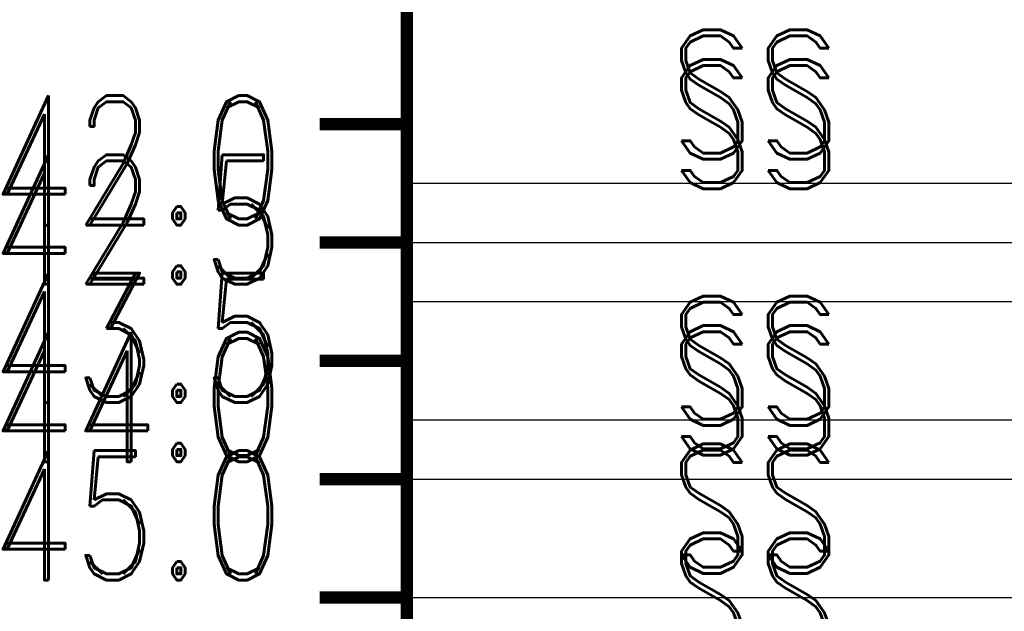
# Model space of a CAD drawing. Extents: x -2 to 113, y -136 to 16.
# Tile 358 of 541: x 57 to 65, y -71 to -66. Entities that reach past the tile are written whole.
import ezdxf
from ezdxf.enums import TextEntityAlignment as Align

# ---------------------------------------------------------------- set-up
doc = ezdxf.new("R2010")
doc.units = 0
doc.header["$MEASUREMENT"] = 0
doc.linetypes.add('SOLID', pattern=[0])
doc.layers.get('0').update_dxf_attribs({"linetype": 'SOLID'})
for name, color, linetype in [('1', 7, 'SOLID'), ('10', 7, 'SOLID'), ('11', 7, 'SOLID'), ('12', 7, 'SOLID'), ('13', 7, 'SOLID'), ('14', 7, 'SOLID'), ('15', 7, 'SOLID'), ('16', 7, 'SOLID'), ('17', 7, 'SOLID'), ('18', 7, 'SOLID'), ('19', 7, 'SOLID'), ('2', 7, 'SOLID'), ('20', 7, 'SOLID'), ('21', 7, 'SOLID'), ('22', 7, 'SOLID'), ('23', 7, 'SOLID'), ('24', 7, 'SOLID'), ('25', 7, 'SOLID'), ('26', 7, 'SOLID'), ('27', 7, 'SOLID'), ('28', 7, 'SOLID'), ('29', 7, 'SOLID'), ('3', 7, 'SOLID'), ('30', 7, 'SOLID'), ('31', 7, 'SOLID'), ('32', 7, 'SOLID'), ('33', 7, 'SOLID'), ('34', 7, 'SOLID'), ('35', 7, 'SOLID'), ('36', 7, 'SOLID'), ('37', 7, 'SOLID'), ('38', 7, 'SOLID'), ('39', 7, 'SOLID'), ('4', 7, 'SOLID'), ('40', 7, 'SOLID'), ('41', 7, 'SOLID'), ('42', 7, 'SOLID'), ('43', 7, 'SOLID'), ('44', 7, 'SOLID'), ('45', 7, 'SOLID'), ('46', 7, 'SOLID'), ('47', 7, 'SOLID'), ('48', 7, 'SOLID'), ('49', 7, 'SOLID'), ('5', 7, 'SOLID'), ('50', 7, 'SOLID'), ('51', 7, 'SOLID'), ('52', 7, 'SOLID'), ('53', 7, 'SOLID'), ('54', 7, 'SOLID'), ('55', 7, 'SOLID'), ('56', 7, 'SOLID'), ('57', 7, 'SOLID'), ('58', 7, 'SOLID'), ('59', 7, 'SOLID'), ('6', 7, 'SOLID'), ('60', 7, 'SOLID'), ('61', 7, 'SOLID'), ('62', 7, 'SOLID'), ('63', 7, 'SOLID'), ('64', 7, 'SOLID'), ('65', 7, 'SOLID'), ('66', 7, 'SOLID'), ('67', 7, 'SOLID'), ('68', 7, 'SOLID'), ('7', 7, 'SOLID'), ('8', 7, 'SOLID'), ('9', 7, 'SOLID')]:
    doc.layers.add(name, color=color, linetype=linetype)
doc.styles.add('ROMAND', font='romand', dxfattribs={"height": 1})

msp = doc.modelspace()

# ---------------------------------------------------------------- linework, layer by layer
at = {"color": 7, "linetype": 'SOLID', "const_width": 0.1029}
for points in [[(60.0766, -13.1385), (60.0766, -125.6385)], [(60.0766, -66.6385), (59.3413, -66.6385)], [(60.0766, -67.6385), (59.3413, -67.6385)], [(60.0766, -68.6385), (59.3413, -68.6385)], [(60.0766, -69.6385), (59.3413, -69.6385)], [(60.0766, -70.6385), (59.3413, -70.6385)]]:
    msp.add_lwpolyline(points, dxfattribs=at)
at = {"color": 7, "linetype": 'SOLID'}
for points in [[(60.0766, -67.1385), (82.1354, -67.1385)], [(60.0766, -70.6385), (82.1354, -70.6385)]]:
    msp.add_lwpolyline(points, dxfattribs=at)
at = {"layer": '1', "color": 7, "linetype": 'SOLID', "const_width": 0.1029}
for points in [[(60.0766, -13.1385), (60.0766, -125.6385)], [(60.0766, -66.6385), (59.3413, -66.6385)], [(60.0766, -67.6385), (59.3413, -67.6385)], [(60.0766, -68.6385), (59.3413, -68.6385)], [(60.0766, -69.6385), (59.3413, -69.6385)], [(60.0766, -70.6385), (59.3413, -70.6385)]]:
    msp.add_lwpolyline(points, dxfattribs=at)
at = {"layer": '1', "color": 7, "linetype": 'SOLID'}
for points in [[(60.0766, -67.1385), (82.1354, -67.1385)], [(60.0766, -70.6385), (82.1354, -70.6385)]]:
    msp.add_lwpolyline(points, dxfattribs=at)
at = {"layer": '10', "color": 7, "linetype": 'SOLID', "const_width": 0.1029}
for points in [[(60.0766, -13.1385), (60.0766, -125.6385)], [(60.0766, -66.6385), (59.3413, -66.6385)], [(60.0766, -67.6385), (59.3413, -67.6385)], [(60.0766, -68.6385), (59.3413, -68.6385)], [(60.0766, -69.6385), (59.3413, -69.6385)], [(60.0766, -70.6385), (59.3413, -70.6385)]]:
    msp.add_lwpolyline(points, dxfattribs=at)
at = {"layer": '10', "color": 7, "linetype": 'SOLID'}
for points in [[(60.0766, -67.1385), (82.1354, -67.1385)], [(60.0766, -70.6385), (82.1354, -70.6385)]]:
    msp.add_lwpolyline(points, dxfattribs=at)
at = {"layer": '11', "color": 7, "linetype": 'SOLID', "const_width": 0.1029}
for points in [[(60.0766, -13.1385), (60.0766, -125.6385)], [(60.0766, -66.6385), (59.3413, -66.6385)], [(60.0766, -67.6385), (59.3413, -67.6385)], [(60.0766, -68.6385), (59.3413, -68.6385)], [(60.0766, -69.6385), (59.3413, -69.6385)], [(60.0766, -70.6385), (59.3413, -70.6385)]]:
    msp.add_lwpolyline(points, dxfattribs=at)
at = {"layer": '12', "color": 7, "linetype": 'SOLID', "const_width": 0.1029}
for points in [[(60.0766, -13.1385), (60.0766, -125.6385)], [(60.0766, -66.6385), (59.3413, -66.6385)], [(60.0766, -67.6385), (59.3413, -67.6385)], [(60.0766, -68.6385), (59.3413, -68.6385)], [(60.0766, -69.6385), (59.3413, -69.6385)], [(60.0766, -70.6385), (59.3413, -70.6385)]]:
    msp.add_lwpolyline(points, dxfattribs=at)
at = {"layer": '12', "color": 7, "linetype": 'SOLID'}
for points in [[(60.0766, -69.1385), (82.1354, -69.1385)], [(60.0766, -70.6385), (82.1354, -70.6385)]]:
    msp.add_lwpolyline(points, dxfattribs=at)
at = {"layer": '13', "color": 7, "linetype": 'SOLID', "const_width": 0.1029}
for points in [[(60.0766, -13.1385), (60.0766, -125.6385)], [(60.0766, -66.6385), (59.3413, -66.6385)], [(60.0766, -67.6385), (59.3413, -67.6385)], [(60.0766, -68.6385), (59.3413, -68.6385)], [(60.0766, -69.6385), (59.3413, -69.6385)], [(60.0766, -70.6385), (59.3413, -70.6385)]]:
    msp.add_lwpolyline(points, dxfattribs=at)
at = {"layer": '14', "color": 7, "linetype": 'SOLID', "const_width": 0.1029}
for points in [[(60.0766, -13.1385), (60.0766, -125.6385)], [(60.0766, -66.6385), (59.3413, -66.6385)], [(60.0766, -67.6385), (59.3413, -67.6385)], [(60.0766, -68.6385), (59.3413, -68.6385)], [(60.0766, -69.6385), (59.3413, -69.6385)], [(60.0766, -70.6385), (59.3413, -70.6385)]]:
    msp.add_lwpolyline(points, dxfattribs=at)
at = {"layer": '14', "color": 7, "linetype": 'SOLID'}
for points in [[(60.0766, -69.1385), (82.1354, -69.1385)], [(60.0766, -70.6385), (82.1354, -70.6385)]]:
    msp.add_lwpolyline(points, dxfattribs=at)
at = {"layer": '15', "color": 7, "linetype": 'SOLID', "const_width": 0.1029}
for points in [[(60.0766, -13.1385), (60.0766, -125.6385)], [(60.0766, -66.6385), (59.3413, -66.6385)], [(60.0766, -67.6385), (59.3413, -67.6385)], [(60.0766, -68.6385), (59.3413, -68.6385)], [(60.0766, -69.6385), (59.3413, -69.6385)], [(60.0766, -70.6385), (59.3413, -70.6385)]]:
    msp.add_lwpolyline(points, dxfattribs=at)
at = {"layer": '16', "color": 7, "linetype": 'SOLID', "const_width": 0.1029}
for points in [[(60.0766, -13.1385), (60.0766, -125.6385)], [(60.0766, -66.6385), (59.3413, -66.6385)], [(60.0766, -67.6385), (59.3413, -67.6385)], [(60.0766, -68.6385), (59.3413, -68.6385)], [(60.0766, -69.6385), (59.3413, -69.6385)], [(60.0766, -70.6385), (59.3413, -70.6385)]]:
    msp.add_lwpolyline(points, dxfattribs=at)
at = {"layer": '16', "color": 7, "linetype": 'SOLID'}
for points in [[(60.0766, -67.6385), (82.1354, -67.6385)], [(60.0766, -67.6385), (82.1354, -67.6385)], [(60.0766, -69.6385), (82.1354, -69.6385)], [(60.0766, -69.6385), (82.1354, -69.6385)]]:
    msp.add_lwpolyline(points, dxfattribs=at)
at = {"layer": '17', "color": 7, "linetype": 'SOLID', "const_width": 0.1029}
for points in [[(60.0766, -13.1385), (60.0766, -125.6385)], [(60.0766, -66.6385), (59.3413, -66.6385)], [(60.0766, -67.6385), (59.3413, -67.6385)], [(60.0766, -68.6385), (59.3413, -68.6385)], [(60.0766, -69.6385), (59.3413, -69.6385)], [(60.0766, -70.6385), (59.3413, -70.6385)]]:
    msp.add_lwpolyline(points, dxfattribs=at)
at = {"layer": '18', "color": 7, "linetype": 'SOLID', "const_width": 0.1029}
for points in [[(60.0766, -13.1385), (60.0766, -125.6385)], [(60.0766, -66.6385), (59.3413, -66.6385)], [(60.0766, -67.6385), (59.3413, -67.6385)], [(60.0766, -68.6385), (59.3413, -68.6385)], [(60.0766, -69.6385), (59.3413, -69.6385)], [(60.0766, -70.6385), (59.3413, -70.6385)]]:
    msp.add_lwpolyline(points, dxfattribs=at)
at = {"layer": '18', "color": 7, "linetype": 'SOLID'}
for points in [[(60.0766, -67.1385), (82.1354, -67.1385)], [(60.0766, -70.6385), (82.1354, -70.6385)]]:
    msp.add_lwpolyline(points, dxfattribs=at)
at = {"layer": '19', "color": 7, "linetype": 'SOLID', "const_width": 0.1029}
for points in [[(60.0766, -13.1385), (60.0766, -125.6385)], [(60.0766, -66.6385), (59.3413, -66.6385)], [(60.0766, -67.6385), (59.3413, -67.6385)], [(60.0766, -68.6385), (59.3413, -68.6385)], [(60.0766, -69.6385), (59.3413, -69.6385)], [(60.0766, -70.6385), (59.3413, -70.6385)]]:
    msp.add_lwpolyline(points, dxfattribs=at)
at = {"layer": '2', "color": 7, "linetype": 'SOLID', "const_width": 0.1029}
for points in [[(60.0766, -13.1385), (60.0766, -125.6385)], [(60.0766, -66.6385), (59.3413, -66.6385)], [(60.0766, -67.6385), (59.3413, -67.6385)], [(60.0766, -68.6385), (59.3413, -68.6385)], [(60.0766, -69.6385), (59.3413, -69.6385)], [(60.0766, -70.6385), (59.3413, -70.6385)]]:
    msp.add_lwpolyline(points, dxfattribs=at)
at = {"layer": '2', "color": 7, "linetype": 'SOLID'}
for points in [[(60.0766, -69.1385), (82.1354, -69.1385)], [(60.0766, -70.6385), (82.1354, -70.6385)]]:
    msp.add_lwpolyline(points, dxfattribs=at)
at = {"layer": '20', "color": 7, "linetype": 'SOLID', "const_width": 0.1029}
for points in [[(60.0766, -13.1385), (60.0766, -125.6385)], [(60.0766, -66.6385), (59.3413, -66.6385)], [(60.0766, -67.6385), (59.3413, -67.6385)], [(60.0766, -68.6385), (59.3413, -68.6385)], [(60.0766, -69.6385), (59.3413, -69.6385)], [(60.0766, -70.6385), (59.3413, -70.6385)]]:
    msp.add_lwpolyline(points, dxfattribs=at)
at = {"layer": '20', "color": 7, "linetype": 'SOLID'}
for points in [[(60.0766, -69.1385), (82.1354, -69.1385)], [(60.0766, -70.6385), (82.1354, -70.6385)]]:
    msp.add_lwpolyline(points, dxfattribs=at)
at = {"layer": '21', "color": 7, "linetype": 'SOLID', "const_width": 0.1029}
for points in [[(60.0766, -13.1385), (60.0766, -125.6385)], [(60.0766, -66.6385), (59.3413, -66.6385)], [(60.0766, -67.6385), (59.3413, -67.6385)], [(60.0766, -68.6385), (59.3413, -68.6385)], [(60.0766, -69.6385), (59.3413, -69.6385)], [(60.0766, -70.6385), (59.3413, -70.6385)]]:
    msp.add_lwpolyline(points, dxfattribs=at)
at = {"layer": '22', "color": 7, "linetype": 'SOLID', "const_width": 0.1029}
for points in [[(60.0766, -13.1385), (60.0766, -125.6385)], [(60.0766, -66.6385), (59.3413, -66.6385)], [(60.0766, -67.6385), (59.3413, -67.6385)], [(60.0766, -68.6385), (59.3413, -68.6385)], [(60.0766, -69.6385), (59.3413, -69.6385)], [(60.0766, -70.6385), (59.3413, -70.6385)]]:
    msp.add_lwpolyline(points, dxfattribs=at)
at = {"layer": '22', "color": 7, "linetype": 'SOLID'}
for points in [[(60.0766, -67.1385), (82.1354, -67.1385)], [(60.0766, -70.6385), (82.1354, -70.6385)]]:
    msp.add_lwpolyline(points, dxfattribs=at)
at = {"layer": '23', "color": 7, "linetype": 'SOLID', "const_width": 0.1029}
for points in [[(60.0766, -13.1385), (60.0766, -125.6385)], [(60.0766, -66.6385), (59.3413, -66.6385)], [(60.0766, -67.6385), (59.3413, -67.6385)], [(60.0766, -68.6385), (59.3413, -68.6385)], [(60.0766, -69.6385), (59.3413, -69.6385)], [(60.0766, -70.6385), (59.3413, -70.6385)]]:
    msp.add_lwpolyline(points, dxfattribs=at)
at = {"layer": '24', "color": 7, "linetype": 'SOLID', "const_width": 0.1029}
for points in [[(60.0766, -13.1385), (60.0766, -125.6385)], [(60.0766, -66.6385), (59.3413, -66.6385)], [(60.0766, -67.6385), (59.3413, -67.6385)], [(60.0766, -68.6385), (59.3413, -68.6385)], [(60.0766, -69.6385), (59.3413, -69.6385)], [(60.0766, -70.6385), (59.3413, -70.6385)]]:
    msp.add_lwpolyline(points, dxfattribs=at)
at = {"layer": '24', "color": 7, "linetype": 'SOLID'}
for points in [[(60.0766, -67.1385), (82.1354, -67.1385)], [(60.0766, -70.6385), (82.1354, -70.6385)]]:
    msp.add_lwpolyline(points, dxfattribs=at)
at = {"layer": '25', "color": 7, "linetype": 'SOLID', "const_width": 0.1029}
for points in [[(60.0766, -13.1385), (60.0766, -125.6385)], [(60.0766, -66.6385), (59.3413, -66.6385)], [(60.0766, -67.6385), (59.3413, -67.6385)], [(60.0766, -68.6385), (59.3413, -68.6385)], [(60.0766, -69.6385), (59.3413, -69.6385)], [(60.0766, -70.6385), (59.3413, -70.6385)]]:
    msp.add_lwpolyline(points, dxfattribs=at)
at = {"layer": '26', "color": 7, "linetype": 'SOLID', "const_width": 0.1029}
for points in [[(60.0766, -13.1385), (60.0766, -125.6385)], [(60.0766, -66.6385), (59.3413, -66.6385)], [(60.0766, -67.6385), (59.3413, -67.6385)], [(60.0766, -68.6385), (59.3413, -68.6385)], [(60.0766, -69.6385), (59.3413, -69.6385)], [(60.0766, -70.6385), (59.3413, -70.6385)]]:
    msp.add_lwpolyline(points, dxfattribs=at)
at = {"layer": '26', "color": 7, "linetype": 'SOLID'}
for points in [[(60.0766, -69.1385), (82.1354, -69.1385)], [(60.0766, -70.6385), (82.1354, -70.6385)]]:
    msp.add_lwpolyline(points, dxfattribs=at)
at = {"layer": '27', "color": 7, "linetype": 'SOLID', "const_width": 0.1029}
for points in [[(60.0766, -13.1385), (60.0766, -125.6385)], [(60.0766, -66.6385), (59.3413, -66.6385)], [(60.0766, -67.6385), (59.3413, -67.6385)], [(60.0766, -68.6385), (59.3413, -68.6385)], [(60.0766, -69.6385), (59.3413, -69.6385)], [(60.0766, -70.6385), (59.3413, -70.6385)]]:
    msp.add_lwpolyline(points, dxfattribs=at)
at = {"layer": '27', "color": 7, "linetype": 'SOLID'}
for points in [[(60.0766, -68.1385), (82.1354, -68.1385)], [(60.0766, -69.6385), (82.1354, -69.6385)]]:
    msp.add_lwpolyline(points, dxfattribs=at)
at = {"layer": '28', "color": 7, "linetype": 'SOLID', "const_width": 0.1029}
for points in [[(60.0766, -13.1385), (60.0766, -125.6385)], [(60.0766, -66.6385), (59.3413, -66.6385)], [(60.0766, -67.6385), (59.3413, -67.6385)], [(60.0766, -68.6385), (59.3413, -68.6385)], [(60.0766, -69.6385), (59.3413, -69.6385)], [(60.0766, -70.6385), (59.3413, -70.6385)]]:
    msp.add_lwpolyline(points, dxfattribs=at)
at = {"layer": '29', "color": 7, "linetype": 'SOLID', "const_width": 0.1029}
for points in [[(60.0766, -13.1385), (60.0766, -125.6385)], [(60.0766, -66.6385), (59.3413, -66.6385)], [(60.0766, -67.6385), (59.3413, -67.6385)], [(60.0766, -68.6385), (59.3413, -68.6385)], [(60.0766, -69.6385), (59.3413, -69.6385)], [(60.0766, -70.6385), (59.3413, -70.6385)]]:
    msp.add_lwpolyline(points, dxfattribs=at)
at = {"layer": '29', "color": 7, "linetype": 'SOLID'}
for points in [[(60.0766, -69.1385), (82.1354, -69.1385)], [(60.0766, -70.6385), (82.1354, -70.6385)]]:
    msp.add_lwpolyline(points, dxfattribs=at)
at = {"layer": '3', "color": 7, "linetype": 'SOLID', "const_width": 0.1029}
for points in [[(60.0766, -13.1385), (60.0766, -125.6385)], [(60.0766, -66.6385), (59.3413, -66.6385)], [(60.0766, -67.6385), (59.3413, -67.6385)], [(60.0766, -68.6385), (59.3413, -68.6385)], [(60.0766, -69.6385), (59.3413, -69.6385)], [(60.0766, -70.6385), (59.3413, -70.6385)]]:
    msp.add_lwpolyline(points, dxfattribs=at)
at = {"layer": '30', "color": 7, "linetype": 'SOLID', "const_width": 0.1029}
for points in [[(60.0766, -13.1385), (60.0766, -125.6385)], [(60.0766, -66.6385), (59.3413, -66.6385)], [(60.0766, -67.6385), (59.3413, -67.6385)], [(60.0766, -68.6385), (59.3413, -68.6385)], [(60.0766, -69.6385), (59.3413, -69.6385)], [(60.0766, -70.6385), (59.3413, -70.6385)]]:
    msp.add_lwpolyline(points, dxfattribs=at)
at = {"layer": '30', "color": 7, "linetype": 'SOLID'}
for points in [[(60.0766, -67.1385), (82.1354, -67.1385)], [(60.0766, -70.6385), (82.1354, -70.6385)]]:
    msp.add_lwpolyline(points, dxfattribs=at)
at = {"layer": '31', "color": 7, "linetype": 'SOLID', "const_width": 0.1029}
for points in [[(60.0766, -13.1385), (60.0766, -125.6385)], [(60.0766, -66.6385), (59.3413, -66.6385)], [(60.0766, -67.6385), (59.3413, -67.6385)], [(60.0766, -68.6385), (59.3413, -68.6385)], [(60.0766, -69.6385), (59.3413, -69.6385)], [(60.0766, -70.6385), (59.3413, -70.6385)]]:
    msp.add_lwpolyline(points, dxfattribs=at)
at = {"layer": '32', "color": 7, "linetype": 'SOLID', "const_width": 0.1029}
for points in [[(60.0766, -13.1385), (60.0766, -125.6385)], [(60.0766, -66.6385), (59.3413, -66.6385)], [(60.0766, -67.6385), (59.3413, -67.6385)], [(60.0766, -68.6385), (59.3413, -68.6385)], [(60.0766, -69.6385), (59.3413, -69.6385)], [(60.0766, -70.6385), (59.3413, -70.6385)]]:
    msp.add_lwpolyline(points, dxfattribs=at)
at = {"layer": '33', "color": 7, "linetype": 'SOLID', "const_width": 0.1029}
for points in [[(60.0766, -13.1385), (60.0766, -125.6385)], [(60.0766, -66.6385), (59.3413, -66.6385)], [(60.0766, -67.6385), (59.3413, -67.6385)], [(60.0766, -68.6385), (59.3413, -68.6385)], [(60.0766, -69.6385), (59.3413, -69.6385)], [(60.0766, -70.6385), (59.3413, -70.6385)]]:
    msp.add_lwpolyline(points, dxfattribs=at)
at = {"layer": '34', "color": 7, "linetype": 'SOLID', "const_width": 0.1029}
for points in [[(60.0766, -13.1385), (60.0766, -125.6385)], [(60.0766, -66.6385), (59.3413, -66.6385)], [(60.0766, -67.6385), (59.3413, -67.6385)], [(60.0766, -68.6385), (59.3413, -68.6385)], [(60.0766, -69.6385), (59.3413, -69.6385)], [(60.0766, -70.6385), (59.3413, -70.6385)]]:
    msp.add_lwpolyline(points, dxfattribs=at)
at = {"layer": '35', "color": 7, "linetype": 'SOLID', "const_width": 0.1029}
for points in [[(60.0766, -13.1385), (60.0766, -125.6385)], [(60.0766, -66.6385), (59.3413, -66.6385)], [(60.0766, -67.6385), (59.3413, -67.6385)], [(60.0766, -68.6385), (59.3413, -68.6385)], [(60.0766, -69.6385), (59.3413, -69.6385)], [(60.0766, -70.6385), (59.3413, -70.6385)]]:
    msp.add_lwpolyline(points, dxfattribs=at)
at = {"layer": '36', "color": 7, "linetype": 'SOLID', "const_width": 0.1029}
for points in [[(60.0766, -13.1385), (60.0766, -125.6385)], [(60.0766, -66.6385), (59.3413, -66.6385)], [(60.0766, -67.6385), (59.3413, -67.6385)], [(60.0766, -68.6385), (59.3413, -68.6385)], [(60.0766, -69.6385), (59.3413, -69.6385)], [(60.0766, -70.6385), (59.3413, -70.6385)]]:
    msp.add_lwpolyline(points, dxfattribs=at)
at = {"layer": '37', "color": 7, "linetype": 'SOLID', "const_width": 0.1029}
for points in [[(60.0766, -13.1385), (60.0766, -125.6385)], [(60.0766, -66.6385), (59.3413, -66.6385)], [(60.0766, -67.6385), (59.3413, -67.6385)], [(60.0766, -68.6385), (59.3413, -68.6385)], [(60.0766, -69.6385), (59.3413, -69.6385)], [(60.0766, -70.6385), (59.3413, -70.6385)]]:
    msp.add_lwpolyline(points, dxfattribs=at)
at = {"layer": '38', "color": 7, "linetype": 'SOLID', "const_width": 0.1029}
for points in [[(60.0766, -13.1385), (60.0766, -125.6385)], [(60.0766, -66.6385), (59.3413, -66.6385)], [(60.0766, -67.6385), (59.3413, -67.6385)], [(60.0766, -68.6385), (59.3413, -68.6385)], [(60.0766, -69.6385), (59.3413, -69.6385)], [(60.0766, -70.6385), (59.3413, -70.6385)]]:
    msp.add_lwpolyline(points, dxfattribs=at)
at = {"layer": '39', "color": 7, "linetype": 'SOLID', "const_width": 0.1029}
for points in [[(60.0766, -13.1385), (60.0766, -125.6385)], [(60.0766, -66.6385), (59.3413, -66.6385)], [(60.0766, -67.6385), (59.3413, -67.6385)], [(60.0766, -68.6385), (59.3413, -68.6385)], [(60.0766, -69.6385), (59.3413, -69.6385)], [(60.0766, -70.6385), (59.3413, -70.6385)]]:
    msp.add_lwpolyline(points, dxfattribs=at)
at = {"layer": '39', "color": 7, "linetype": 'SOLID'}
for points in [[(60.0766, -67.1385), (82.1354, -67.1385)], [(60.0766, -70.6385), (82.1354, -70.6385)]]:
    msp.add_lwpolyline(points, dxfattribs=at)
at = {"layer": '4', "color": 7, "linetype": 'SOLID', "const_width": 0.1029}
for points in [[(60.0766, -13.1385), (60.0766, -125.6385)], [(60.0766, -66.6385), (59.3413, -66.6385)], [(60.0766, -67.6385), (59.3413, -67.6385)], [(60.0766, -68.6385), (59.3413, -68.6385)], [(60.0766, -69.6385), (59.3413, -69.6385)], [(60.0766, -70.6385), (59.3413, -70.6385)]]:
    msp.add_lwpolyline(points, dxfattribs=at)
at = {"layer": '4', "color": 7, "linetype": 'SOLID'}
for points in [[(60.0766, -69.1385), (82.1354, -69.1385)], [(60.0766, -70.6385), (82.1354, -70.6385)]]:
    msp.add_lwpolyline(points, dxfattribs=at)
at = {"layer": '40', "color": 7, "linetype": 'SOLID', "const_width": 0.1029}
for points in [[(60.0766, -13.1385), (60.0766, -125.6385)], [(60.0766, -66.6385), (59.3413, -66.6385)], [(60.0766, -67.6385), (59.3413, -67.6385)], [(60.0766, -68.6385), (59.3413, -68.6385)], [(60.0766, -69.6385), (59.3413, -69.6385)], [(60.0766, -70.6385), (59.3413, -70.6385)]]:
    msp.add_lwpolyline(points, dxfattribs=at)
at = {"layer": '41', "color": 7, "linetype": 'SOLID', "const_width": 0.1029}
for points in [[(60.0766, -13.1385), (60.0766, -125.6385)], [(60.0766, -66.6385), (59.3413, -66.6385)], [(60.0766, -67.6385), (59.3413, -67.6385)], [(60.0766, -68.6385), (59.3413, -68.6385)], [(60.0766, -69.6385), (59.3413, -69.6385)], [(60.0766, -70.6385), (59.3413, -70.6385)]]:
    msp.add_lwpolyline(points, dxfattribs=at)
at = {"layer": '41', "color": 7, "linetype": 'SOLID'}
for points in [[(60.0766, -67.1385), (82.1354, -67.1385)], [(60.0766, -70.6385), (82.1354, -70.6385)]]:
    msp.add_lwpolyline(points, dxfattribs=at)
at = {"layer": '42', "color": 7, "linetype": 'SOLID', "const_width": 0.1029}
for points in [[(60.0766, -13.1385), (60.0766, -125.6385)], [(60.0766, -66.6385), (59.3413, -66.6385)], [(60.0766, -67.6385), (59.3413, -67.6385)], [(60.0766, -68.6385), (59.3413, -68.6385)], [(60.0766, -69.6385), (59.3413, -69.6385)], [(60.0766, -70.6385), (59.3413, -70.6385)]]:
    msp.add_lwpolyline(points, dxfattribs=at)
at = {"layer": '43', "color": 7, "linetype": 'SOLID', "const_width": 0.1029}
for points in [[(60.0766, -13.1385), (60.0766, -125.6385)], [(60.0766, -66.6385), (59.3413, -66.6385)], [(60.0766, -67.6385), (59.3413, -67.6385)], [(60.0766, -68.6385), (59.3413, -68.6385)], [(60.0766, -69.6385), (59.3413, -69.6385)], [(60.0766, -70.6385), (59.3413, -70.6385)]]:
    msp.add_lwpolyline(points, dxfattribs=at)
at = {"layer": '43', "color": 7, "linetype": 'SOLID'}
for points in [[(60.0766, -67.1385), (82.1354, -67.1385)], [(60.0766, -70.6385), (82.1354, -70.6385)]]:
    msp.add_lwpolyline(points, dxfattribs=at)
at = {"layer": '44', "color": 7, "linetype": 'SOLID', "const_width": 0.1029}
for points in [[(60.0766, -13.1385), (60.0766, -125.6385)], [(60.0766, -66.6385), (59.3413, -66.6385)], [(60.0766, -67.6385), (59.3413, -67.6385)], [(60.0766, -68.6385), (59.3413, -68.6385)], [(60.0766, -69.6385), (59.3413, -69.6385)], [(60.0766, -70.6385), (59.3413, -70.6385)]]:
    msp.add_lwpolyline(points, dxfattribs=at)
at = {"layer": '45', "color": 7, "linetype": 'SOLID', "const_width": 0.1029}
for points in [[(60.0766, -13.1385), (60.0766, -125.6385)], [(60.0766, -66.6385), (59.3413, -66.6385)], [(60.0766, -67.6385), (59.3413, -67.6385)], [(60.0766, -68.6385), (59.3413, -68.6385)], [(60.0766, -69.6385), (59.3413, -69.6385)], [(60.0766, -70.6385), (59.3413, -70.6385)]]:
    msp.add_lwpolyline(points, dxfattribs=at)
at = {"layer": '45', "color": 7, "linetype": 'SOLID'}
for points in [[(60.0766, -69.1385), (82.1354, -69.1385)], [(60.0766, -70.6385), (82.1354, -70.6385)]]:
    msp.add_lwpolyline(points, dxfattribs=at)
at = {"layer": '46', "color": 7, "linetype": 'SOLID', "const_width": 0.1029}
for points in [[(60.0766, -13.1385), (60.0766, -125.6385)], [(60.0766, -66.6385), (59.3413, -66.6385)], [(60.0766, -67.6385), (59.3413, -67.6385)], [(60.0766, -68.6385), (59.3413, -68.6385)], [(60.0766, -69.6385), (59.3413, -69.6385)], [(60.0766, -70.6385), (59.3413, -70.6385)]]:
    msp.add_lwpolyline(points, dxfattribs=at)
at = {"layer": '46', "color": 7, "linetype": 'SOLID'}
for points in [[(60.0766, -69.1385), (82.1354, -69.1385)], [(60.0766, -70.6385), (82.1354, -70.6385)]]:
    msp.add_lwpolyline(points, dxfattribs=at)
at = {"layer": '47', "color": 7, "linetype": 'SOLID', "const_width": 0.1029}
for points in [[(60.0766, -13.1385), (60.0766, -125.6385)], [(60.0766, -66.6385), (59.3413, -66.6385)], [(60.0766, -67.6385), (59.3413, -67.6385)], [(60.0766, -68.6385), (59.3413, -68.6385)], [(60.0766, -69.6385), (59.3413, -69.6385)], [(60.0766, -70.6385), (59.3413, -70.6385)]]:
    msp.add_lwpolyline(points, dxfattribs=at)
at = {"layer": '47', "color": 7, "linetype": 'SOLID'}
for points in [[(60.0766, -67.1385), (82.1354, -67.1385)], [(60.0766, -70.6385), (82.1354, -70.6385)]]:
    msp.add_lwpolyline(points, dxfattribs=at)
at = {"layer": '48', "color": 7, "linetype": 'SOLID', "const_width": 0.1029}
for points in [[(60.0766, -13.1385), (60.0766, -125.6385)], [(60.0766, -66.6385), (59.3413, -66.6385)], [(60.0766, -67.6385), (59.3413, -67.6385)], [(60.0766, -68.6385), (59.3413, -68.6385)], [(60.0766, -69.6385), (59.3413, -69.6385)], [(60.0766, -70.6385), (59.3413, -70.6385)]]:
    msp.add_lwpolyline(points, dxfattribs=at)
at = {"layer": '48', "color": 7, "linetype": 'SOLID'}
for points in [[(60.0766, -67.1385), (82.1354, -67.1385)], [(60.0766, -70.6385), (82.1354, -70.6385)]]:
    msp.add_lwpolyline(points, dxfattribs=at)
at = {"layer": '49', "color": 7, "linetype": 'SOLID', "const_width": 0.1029}
for points in [[(60.0766, -13.1385), (60.0766, -125.6385)], [(60.0766, -66.6385), (59.3413, -66.6385)], [(60.0766, -67.6385), (59.3413, -67.6385)], [(60.0766, -68.6385), (59.3413, -68.6385)], [(60.0766, -69.6385), (59.3413, -69.6385)], [(60.0766, -70.6385), (59.3413, -70.6385)]]:
    msp.add_lwpolyline(points, dxfattribs=at)
at = {"layer": '49', "color": 7, "linetype": 'SOLID'}
for points in [[(60.0766, -67.1385), (82.1354, -67.1385)], [(60.0766, -70.6385), (82.1354, -70.6385)]]:
    msp.add_lwpolyline(points, dxfattribs=at)
at = {"layer": '5', "color": 7, "linetype": 'SOLID', "const_width": 0.1029}
for points in [[(60.0766, -13.1385), (60.0766, -125.6385)], [(60.0766, -66.6385), (59.3413, -66.6385)], [(60.0766, -67.6385), (59.3413, -67.6385)], [(60.0766, -68.6385), (59.3413, -68.6385)], [(60.0766, -69.6385), (59.3413, -69.6385)], [(60.0766, -70.6385), (59.3413, -70.6385)]]:
    msp.add_lwpolyline(points, dxfattribs=at)
at = {"layer": '50', "color": 7, "linetype": 'SOLID', "const_width": 0.1029}
for points in [[(60.0766, -13.1385), (60.0766, -125.6385)], [(60.0766, -66.6385), (59.3413, -66.6385)], [(60.0766, -67.6385), (59.3413, -67.6385)], [(60.0766, -68.6385), (59.3413, -68.6385)], [(60.0766, -69.6385), (59.3413, -69.6385)], [(60.0766, -70.6385), (59.3413, -70.6385)]]:
    msp.add_lwpolyline(points, dxfattribs=at)
at = {"layer": '50', "color": 7, "linetype": 'SOLID'}
for points in [[(60.0766, -69.1385), (82.1354, -69.1385)], [(60.0766, -70.6385), (82.1354, -70.6385)]]:
    msp.add_lwpolyline(points, dxfattribs=at)
at = {"layer": '51', "color": 7, "linetype": 'SOLID', "const_width": 0.1029}
for points in [[(60.0766, -13.1385), (60.0766, -125.6385)], [(60.0766, -66.6385), (59.3413, -66.6385)], [(60.0766, -67.6385), (59.3413, -67.6385)], [(60.0766, -68.6385), (59.3413, -68.6385)], [(60.0766, -69.6385), (59.3413, -69.6385)], [(60.0766, -70.6385), (59.3413, -70.6385)]]:
    msp.add_lwpolyline(points, dxfattribs=at)
at = {"layer": '52', "color": 7, "linetype": 'SOLID', "const_width": 0.1029}
for points in [[(60.0766, -13.1385), (60.0766, -125.6385)], [(60.0766, -66.6385), (59.3413, -66.6385)], [(60.0766, -67.6385), (59.3413, -67.6385)], [(60.0766, -68.6385), (59.3413, -68.6385)], [(60.0766, -69.6385), (59.3413, -69.6385)], [(60.0766, -70.6385), (59.3413, -70.6385)]]:
    msp.add_lwpolyline(points, dxfattribs=at)
at = {"layer": '52', "color": 7, "linetype": 'SOLID'}
for points in [[(60.0766, -67.1385), (82.1354, -67.1385)], [(60.0766, -70.6385), (82.1354, -70.6385)]]:
    msp.add_lwpolyline(points, dxfattribs=at)
at = {"layer": '53', "color": 7, "linetype": 'SOLID', "const_width": 0.1029}
for points in [[(60.0766, -13.1385), (60.0766, -125.6385)], [(60.0766, -66.6385), (59.3413, -66.6385)], [(60.0766, -67.6385), (59.3413, -67.6385)], [(60.0766, -68.6385), (59.3413, -68.6385)], [(60.0766, -69.6385), (59.3413, -69.6385)], [(60.0766, -70.6385), (59.3413, -70.6385)]]:
    msp.add_lwpolyline(points, dxfattribs=at)
at = {"layer": '54', "color": 7, "linetype": 'SOLID', "const_width": 0.1029}
for points in [[(60.0766, -13.1385), (60.0766, -125.6385)], [(60.0766, -66.6385), (59.3413, -66.6385)], [(60.0766, -67.6385), (59.3413, -67.6385)], [(60.0766, -68.6385), (59.3413, -68.6385)], [(60.0766, -69.6385), (59.3413, -69.6385)], [(60.0766, -70.6385), (59.3413, -70.6385)]]:
    msp.add_lwpolyline(points, dxfattribs=at)
at = {"layer": '54', "color": 7, "linetype": 'SOLID'}
for points in [[(60.0766, -69.1385), (82.1354, -69.1385)], [(60.0766, -70.6385), (82.1354, -70.6385)]]:
    msp.add_lwpolyline(points, dxfattribs=at)
at = {"layer": '55', "color": 7, "linetype": 'SOLID', "const_width": 0.1029}
for points in [[(60.0766, -13.1385), (60.0766, -125.6385)], [(60.0766, -66.6385), (59.3413, -66.6385)], [(60.0766, -67.6385), (59.3413, -67.6385)], [(60.0766, -68.6385), (59.3413, -68.6385)], [(60.0766, -69.6385), (59.3413, -69.6385)], [(60.0766, -70.6385), (59.3413, -70.6385)]]:
    msp.add_lwpolyline(points, dxfattribs=at)
at = {"layer": '56', "color": 7, "linetype": 'SOLID', "const_width": 0.1029}
for points in [[(60.0766, -13.1385), (60.0766, -125.6385)], [(60.0766, -66.6385), (59.3413, -66.6385)], [(60.0766, -67.6385), (59.3413, -67.6385)], [(60.0766, -68.6385), (59.3413, -68.6385)], [(60.0766, -69.6385), (59.3413, -69.6385)], [(60.0766, -70.6385), (59.3413, -70.6385)]]:
    msp.add_lwpolyline(points, dxfattribs=at)
at = {"layer": '56', "color": 7, "linetype": 'SOLID'}
for points in [[(60.0766, -67.1385), (82.1354, -67.1385)], [(60.0766, -70.6385), (82.1354, -70.6385)]]:
    msp.add_lwpolyline(points, dxfattribs=at)
at = {"layer": '57', "color": 7, "linetype": 'SOLID', "const_width": 0.1029}
for points in [[(60.0766, -13.1385), (60.0766, -125.6385)], [(60.0766, -66.6385), (59.3413, -66.6385)], [(60.0766, -67.6385), (59.3413, -67.6385)], [(60.0766, -68.6385), (59.3413, -68.6385)], [(60.0766, -69.6385), (59.3413, -69.6385)], [(60.0766, -70.6385), (59.3413, -70.6385)]]:
    msp.add_lwpolyline(points, dxfattribs=at)
at = {"layer": '57', "color": 7, "linetype": 'SOLID'}
for points in [[(60.0766, -67.1385), (82.1354, -67.1385)], [(60.0766, -70.6385), (82.1354, -70.6385)]]:
    msp.add_lwpolyline(points, dxfattribs=at)
at = {"layer": '58', "color": 7, "linetype": 'SOLID', "const_width": 0.1029}
for points in [[(60.0766, -13.1385), (60.0766, -125.6385)], [(60.0766, -66.6385), (59.3413, -66.6385)], [(60.0766, -67.6385), (59.3413, -67.6385)], [(60.0766, -68.6385), (59.3413, -68.6385)], [(60.0766, -69.6385), (59.3413, -69.6385)], [(60.0766, -70.6385), (59.3413, -70.6385)]]:
    msp.add_lwpolyline(points, dxfattribs=at)
at = {"layer": '59', "color": 7, "linetype": 'SOLID', "const_width": 0.1029}
for points in [[(60.0766, -13.1385), (60.0766, -125.6385)], [(60.0766, -66.6385), (59.3413, -66.6385)], [(60.0766, -67.6385), (59.3413, -67.6385)], [(60.0766, -68.6385), (59.3413, -68.6385)], [(60.0766, -69.6385), (59.3413, -69.6385)], [(60.0766, -70.6385), (59.3413, -70.6385)]]:
    msp.add_lwpolyline(points, dxfattribs=at)
at = {"layer": '59', "color": 7, "linetype": 'SOLID'}
for points in [[(60.0766, -67.1385), (82.1354, -67.1385)], [(60.0766, -70.6385), (82.1354, -70.6385)]]:
    msp.add_lwpolyline(points, dxfattribs=at)
at = {"layer": '6', "color": 7, "linetype": 'SOLID', "const_width": 0.1029}
for points in [[(60.0766, -13.1385), (60.0766, -125.6385)], [(60.0766, -66.6385), (59.3413, -66.6385)], [(60.0766, -67.6385), (59.3413, -67.6385)], [(60.0766, -68.6385), (59.3413, -68.6385)], [(60.0766, -69.6385), (59.3413, -69.6385)], [(60.0766, -70.6385), (59.3413, -70.6385)]]:
    msp.add_lwpolyline(points, dxfattribs=at)
at = {"layer": '6', "color": 7, "linetype": 'SOLID'}
for points in [[(60.0766, -67.1385), (82.1354, -67.1385)], [(60.0766, -70.6385), (82.1354, -70.6385)]]:
    msp.add_lwpolyline(points, dxfattribs=at)
at = {"layer": '60', "color": 7, "linetype": 'SOLID', "const_width": 0.1029}
for points in [[(60.0766, -13.1385), (60.0766, -125.6385)], [(60.0766, -66.6385), (59.3413, -66.6385)], [(60.0766, -67.6385), (59.3413, -67.6385)], [(60.0766, -68.6385), (59.3413, -68.6385)], [(60.0766, -69.6385), (59.3413, -69.6385)], [(60.0766, -70.6385), (59.3413, -70.6385)]]:
    msp.add_lwpolyline(points, dxfattribs=at)
at = {"layer": '61', "color": 7, "linetype": 'SOLID', "const_width": 0.1029}
for points in [[(60.0766, -13.1385), (60.0766, -125.6385)], [(60.0766, -66.6385), (59.3413, -66.6385)], [(60.0766, -67.6385), (59.3413, -67.6385)], [(60.0766, -68.6385), (59.3413, -68.6385)], [(60.0766, -69.6385), (59.3413, -69.6385)], [(60.0766, -70.6385), (59.3413, -70.6385)]]:
    msp.add_lwpolyline(points, dxfattribs=at)
at = {"layer": '61', "color": 7, "linetype": 'SOLID'}
for points in [[(60.0766, -67.1385), (82.1354, -67.1385)], [(60.0766, -70.6385), (82.1354, -70.6385)]]:
    msp.add_lwpolyline(points, dxfattribs=at)
at = {"layer": '62', "color": 7, "linetype": 'SOLID', "const_width": 0.1029}
for points in [[(60.0766, -13.1385), (60.0766, -125.6385)], [(60.0766, -66.6385), (59.3413, -66.6385)], [(60.0766, -67.6385), (59.3413, -67.6385)], [(60.0766, -68.6385), (59.3413, -68.6385)], [(60.0766, -69.6385), (59.3413, -69.6385)], [(60.0766, -70.6385), (59.3413, -70.6385)]]:
    msp.add_lwpolyline(points, dxfattribs=at)
at = {"layer": '63', "color": 7, "linetype": 'SOLID', "const_width": 0.1029}
for points in [[(60.0766, -13.1385), (60.0766, -125.6385)], [(60.0766, -66.6385), (59.3413, -66.6385)], [(60.0766, -67.6385), (59.3413, -67.6385)], [(60.0766, -68.6385), (59.3413, -68.6385)], [(60.0766, -69.6385), (59.3413, -69.6385)], [(60.0766, -70.6385), (59.3413, -70.6385)]]:
    msp.add_lwpolyline(points, dxfattribs=at)
at = {"layer": '63', "color": 7, "linetype": 'SOLID'}
for points in [[(60.0766, -67.1385), (82.1354, -67.1385)], [(60.0766, -70.6385), (82.1354, -70.6385)]]:
    msp.add_lwpolyline(points, dxfattribs=at)
at = {"layer": '64', "color": 7, "linetype": 'SOLID', "const_width": 0.1029}
for points in [[(60.0766, -13.1385), (60.0766, -125.6385)], [(60.0766, -66.6385), (59.3413, -66.6385)], [(60.0766, -67.6385), (59.3413, -67.6385)], [(60.0766, -68.6385), (59.3413, -68.6385)], [(60.0766, -69.6385), (59.3413, -69.6385)], [(60.0766, -70.6385), (59.3413, -70.6385)]]:
    msp.add_lwpolyline(points, dxfattribs=at)
at = {"layer": '65', "color": 7, "linetype": 'SOLID', "const_width": 0.1029}
for points in [[(60.0766, -13.1385), (60.0766, -125.6385)], [(60.0766, -66.6385), (59.3413, -66.6385)], [(60.0766, -67.6385), (59.3413, -67.6385)], [(60.0766, -68.6385), (59.3413, -68.6385)], [(60.0766, -69.6385), (59.3413, -69.6385)], [(60.0766, -70.6385), (59.3413, -70.6385)]]:
    msp.add_lwpolyline(points, dxfattribs=at)
at = {"layer": '65', "color": 7, "linetype": 'SOLID'}
for points in [[(60.0766, -69.1385), (82.1354, -69.1385)], [(60.0766, -70.6385), (82.1354, -70.6385)]]:
    msp.add_lwpolyline(points, dxfattribs=at)
at = {"layer": '66', "color": 7, "linetype": 'SOLID', "const_width": 0.1029}
for points in [[(60.0766, -13.1385), (60.0766, -125.6385)], [(60.0766, -66.6385), (59.3413, -66.6385)], [(60.0766, -67.6385), (59.3413, -67.6385)], [(60.0766, -68.6385), (59.3413, -68.6385)], [(60.0766, -69.6385), (59.3413, -69.6385)], [(60.0766, -70.6385), (59.3413, -70.6385)]]:
    msp.add_lwpolyline(points, dxfattribs=at)
at = {"layer": '67', "color": 7, "linetype": 'SOLID', "const_width": 0.1029}
for points in [[(60.0766, -13.1385), (60.0766, -125.6385)], [(60.0766, -66.6385), (59.3413, -66.6385)], [(60.0766, -67.6385), (59.3413, -67.6385)], [(60.0766, -68.6385), (59.3413, -68.6385)], [(60.0766, -69.6385), (59.3413, -69.6385)], [(60.0766, -70.6385), (59.3413, -70.6385)]]:
    msp.add_lwpolyline(points, dxfattribs=at)
at = {"layer": '67', "color": 7, "linetype": 'SOLID'}
for points in [[(60.0766, -69.1385), (82.1354, -69.1385)], [(60.0766, -70.6385), (82.1354, -70.6385)]]:
    msp.add_lwpolyline(points, dxfattribs=at)
at = {"layer": '68', "color": 7, "linetype": 'SOLID', "const_width": 0.1029}
for points in [[(60.0766, -13.1385), (60.0766, -125.6385)], [(60.0766, -66.6385), (59.3413, -66.6385)], [(60.0766, -67.6385), (59.3413, -67.6385)], [(60.0766, -68.6385), (59.3413, -68.6385)], [(60.0766, -69.6385), (59.3413, -69.6385)], [(60.0766, -70.6385), (59.3413, -70.6385)]]:
    msp.add_lwpolyline(points, dxfattribs=at)
at = {"layer": '7', "color": 7, "linetype": 'SOLID', "const_width": 0.1029}
for points in [[(60.0766, -13.1385), (60.0766, -125.6385)], [(60.0766, -66.6385), (59.3413, -66.6385)], [(60.0766, -67.6385), (59.3413, -67.6385)], [(60.0766, -68.6385), (59.3413, -68.6385)], [(60.0766, -69.6385), (59.3413, -69.6385)], [(60.0766, -70.6385), (59.3413, -70.6385)]]:
    msp.add_lwpolyline(points, dxfattribs=at)
at = {"layer": '8', "color": 7, "linetype": 'SOLID', "const_width": 0.1029}
for points in [[(60.0766, -13.1385), (60.0766, -125.6385)], [(60.0766, -66.6385), (59.3413, -66.6385)], [(60.0766, -67.6385), (59.3413, -67.6385)], [(60.0766, -68.6385), (59.3413, -68.6385)], [(60.0766, -69.6385), (59.3413, -69.6385)], [(60.0766, -70.6385), (59.3413, -70.6385)]]:
    msp.add_lwpolyline(points, dxfattribs=at)
at = {"layer": '8', "color": 7, "linetype": 'SOLID'}
for points in [[(60.0766, -69.1385), (82.1354, -69.1385)], [(60.0766, -70.6385), (82.1354, -70.6385)]]:
    msp.add_lwpolyline(points, dxfattribs=at)
at = {"layer": '9', "color": 7, "linetype": 'SOLID', "const_width": 0.1029}
for points in [[(60.0766, -13.1385), (60.0766, -125.6385)], [(60.0766, -66.6385), (59.3413, -66.6385)], [(60.0766, -67.6385), (59.3413, -67.6385)], [(60.0766, -68.6385), (59.3413, -68.6385)], [(60.0766, -69.6385), (59.3413, -69.6385)], [(60.0766, -70.6385), (59.3413, -70.6385)]]:
    msp.add_lwpolyline(points, dxfattribs=at)

# ---------------------------------------------------------------- texts
at = {"color": 7, "style": 'ROMAND', "width": 0.78}
msp.add_text('SS', height=1.09412, dxfattribs=at).set_placement((63.0178, -66.3885), align=Align.MIDDLE_CENTER)
msp.add_text('45.0', height=1.09412, dxfattribs=at).set_placement((59.0472, -70.4915), align=Align.RIGHT)
at = {"layer": '1', "color": 7, "style": 'ROMAND', "width": 0.78}
msp.add_text('SS', height=1.09412, dxfattribs=at).set_placement((63.0178, -66.3885), align=Align.MIDDLE_CENTER)
msp.add_text('45.0', height=1.09412, dxfattribs=at).set_placement((59.0472, -70.4915), align=Align.RIGHT)
at = {"layer": '10', "color": 7, "style": 'ROMAND', "width": 0.78}
msp.add_text('SS', height=1.09412, dxfattribs=at).set_placement((63.0178, -66.3885), align=Align.MIDDLE_CENTER)
msp.add_text('45.0', height=1.09412, dxfattribs=at).set_placement((59.0472, -70.4915), align=Align.RIGHT)
at = {"layer": '12', "color": 7, "style": 'ROMAND', "width": 0.78}
msp.add_text('43.5', height=1.09412, dxfattribs=at).set_placement((59.0472, -68.9915), align=Align.RIGHT)
msp.add_text('SS', height=1.09412, dxfattribs=at).set_placement((63.0178, -69.8885), align=Align.MIDDLE_CENTER)
at = {"layer": '14', "color": 7, "style": 'ROMAND', "width": 0.78}
msp.add_text('43.5', height=1.09412, dxfattribs=at).set_placement((59.0472, -68.9915), align=Align.RIGHT)
msp.add_text('SS', height=1.09412, dxfattribs=at).set_placement((63.0178, -69.8885), align=Align.MIDDLE_CENTER)
at = {"layer": '16', "color": 7, "style": 'ROMAND', "width": 0.78}
for p in [(63.0178, -66.6385), (63.0178, -68.6385), (63.0178, -70.6385)]:
    msp.add_text('SS', height=1.09412, dxfattribs=at).set_placement(p, align=Align.MIDDLE_CENTER)
for s, p in [('42.0', (59.0472, -67.4915)), ('44.0', (59.0472, -69.4915))]:
    msp.add_text(s, height=1.09412, dxfattribs=at).set_placement(p, align=Align.RIGHT)
at = {"layer": '18', "color": 7, "style": 'ROMAND', "width": 0.78}
msp.add_text('SS', height=1.09412, dxfattribs=at).set_placement((63.0178, -66.3885), align=Align.MIDDLE_CENTER)
msp.add_text('45.0', height=1.09412, dxfattribs=at).set_placement((59.0472, -70.4915), align=Align.RIGHT)
at = {"layer": '2', "color": 7, "style": 'ROMAND', "width": 0.78}
msp.add_text('43.5', height=1.09412, dxfattribs=at).set_placement((59.0472, -68.9915), align=Align.RIGHT)
msp.add_text('SS', height=1.09412, dxfattribs=at).set_placement((63.0178, -69.8885), align=Align.MIDDLE_CENTER)
at = {"layer": '20', "color": 7, "style": 'ROMAND', "width": 0.78}
msp.add_text('43.5', height=1.09412, dxfattribs=at).set_placement((59.0472, -68.9915), align=Align.RIGHT)
msp.add_text('SS', height=1.09412, dxfattribs=at).set_placement((63.0178, -69.8885), align=Align.MIDDLE_CENTER)
at = {"layer": '22', "color": 7, "style": 'ROMAND', "width": 0.78}
msp.add_text('SS', height=1.09412, dxfattribs=at).set_placement((63.0178, -66.3885), align=Align.MIDDLE_CENTER)
msp.add_text('45.0', height=1.09412, dxfattribs=at).set_placement((59.0472, -70.4915), align=Align.RIGHT)
at = {"layer": '24', "color": 7, "style": 'ROMAND', "width": 0.78}
msp.add_text('SS', height=1.09412, dxfattribs=at).set_placement((63.0178, -66.3885), align=Align.MIDDLE_CENTER)
msp.add_text('45.0', height=1.09412, dxfattribs=at).set_placement((59.0472, -70.4915), align=Align.RIGHT)
at = {"layer": '26', "color": 7, "style": 'ROMAND', "width": 0.78}
msp.add_text('43.5', height=1.09412, dxfattribs=at).set_placement((59.0472, -68.9915), align=Align.RIGHT)
msp.add_text('SS', height=1.09412, dxfattribs=at).set_placement((63.0178, -69.8885), align=Align.MIDDLE_CENTER)
at = {"layer": '27', "color": 7, "style": 'ROMAND', "width": 0.78}
msp.add_text('42.5', height=1.09412, dxfattribs=at).set_placement((59.0472, -67.9915), align=Align.RIGHT)
msp.add_text('SS', height=1.09412, dxfattribs=at).set_placement((63.0178, -68.8885), align=Align.MIDDLE_CENTER)
at = {"layer": '29', "color": 7, "style": 'ROMAND', "width": 0.78}
msp.add_text('43.5', height=1.09412, dxfattribs=at).set_placement((59.0472, -68.9915), align=Align.RIGHT)
msp.add_text('SS', height=1.09412, dxfattribs=at).set_placement((63.0178, -69.8885), align=Align.MIDDLE_CENTER)
at = {"layer": '30', "color": 7, "style": 'ROMAND', "width": 0.78}
msp.add_text('SS', height=1.09412, dxfattribs=at).set_placement((63.0178, -66.3885), align=Align.MIDDLE_CENTER)
msp.add_text('45.0', height=1.09412, dxfattribs=at).set_placement((59.0472, -70.4915), align=Align.RIGHT)
at = {"layer": '39', "color": 7, "style": 'ROMAND', "width": 0.78}
msp.add_text('SS', height=1.09412, dxfattribs=at).set_placement((63.0178, -66.3885), align=Align.MIDDLE_CENTER)
msp.add_text('45.0', height=1.09412, dxfattribs=at).set_placement((59.0472, -70.4915), align=Align.RIGHT)
at = {"layer": '4', "color": 7, "style": 'ROMAND', "width": 0.78}
msp.add_text('43.5', height=1.09412, dxfattribs=at).set_placement((59.0472, -68.9915), align=Align.RIGHT)
msp.add_text('SS', height=1.09412, dxfattribs=at).set_placement((63.0178, -69.8885), align=Align.MIDDLE_CENTER)
at = {"layer": '41', "color": 7, "style": 'ROMAND', "width": 0.78}
msp.add_text('SS', height=1.09412, dxfattribs=at).set_placement((63.0178, -66.3885), align=Align.MIDDLE_CENTER)
msp.add_text('45.0', height=1.09412, dxfattribs=at).set_placement((59.0472, -70.4915), align=Align.RIGHT)
at = {"layer": '43', "color": 7, "style": 'ROMAND', "width": 0.78}
msp.add_text('SS', height=1.09412, dxfattribs=at).set_placement((63.0178, -66.3885), align=Align.MIDDLE_CENTER)
msp.add_text('45.0', height=1.09412, dxfattribs=at).set_placement((59.0472, -70.4915), align=Align.RIGHT)
at = {"layer": '45', "color": 7, "style": 'ROMAND', "width": 0.78}
msp.add_text('43.5', height=1.09412, dxfattribs=at).set_placement((59.0472, -68.9915), align=Align.RIGHT)
msp.add_text('SS', height=1.09412, dxfattribs=at).set_placement((63.0178, -69.8885), align=Align.MIDDLE_CENTER)
at = {"layer": '46', "color": 7, "style": 'ROMAND', "width": 0.78}
msp.add_text('43.5', height=1.09412, dxfattribs=at).set_placement((59.0472, -68.9915), align=Align.RIGHT)
msp.add_text('SS', height=1.09412, dxfattribs=at).set_placement((63.0178, -69.8885), align=Align.MIDDLE_CENTER)
at = {"layer": '47', "color": 7, "style": 'ROMAND', "width": 0.78}
msp.add_text('SS', height=1.09412, dxfattribs=at).set_placement((63.0178, -66.3885), align=Align.MIDDLE_CENTER)
msp.add_text('45.0', height=1.09412, dxfattribs=at).set_placement((59.0472, -70.4915), align=Align.RIGHT)
at = {"layer": '48', "color": 7, "style": 'ROMAND', "width": 0.78}
msp.add_text('SS', height=1.09412, dxfattribs=at).set_placement((63.0178, -66.3885), align=Align.MIDDLE_CENTER)
msp.add_text('45.0', height=1.09412, dxfattribs=at).set_placement((59.0472, -70.4915), align=Align.RIGHT)
at = {"layer": '49', "color": 7, "style": 'ROMAND', "width": 0.78}
msp.add_text('SS', height=1.09412, dxfattribs=at).set_placement((63.0178, -66.3885), align=Align.MIDDLE_CENTER)
msp.add_text('45.0', height=1.09412, dxfattribs=at).set_placement((59.0472, -70.4915), align=Align.RIGHT)
at = {"layer": '50', "color": 7, "style": 'ROMAND', "width": 0.78}
msp.add_text('43.5', height=1.09412, dxfattribs=at).set_placement((59.0472, -68.9915), align=Align.RIGHT)
msp.add_text('SS', height=1.09412, dxfattribs=at).set_placement((63.0178, -69.8885), align=Align.MIDDLE_CENTER)
at = {"layer": '52', "color": 7, "style": 'ROMAND', "width": 0.78}
msp.add_text('SS', height=1.09412, dxfattribs=at).set_placement((63.0178, -66.3885), align=Align.MIDDLE_CENTER)
msp.add_text('45.0', height=1.09412, dxfattribs=at).set_placement((59.0472, -70.4915), align=Align.RIGHT)
at = {"layer": '54', "color": 7, "style": 'ROMAND', "width": 0.78}
msp.add_text('43.5', height=1.09412, dxfattribs=at).set_placement((59.0472, -68.9915), align=Align.RIGHT)
msp.add_text('SS', height=1.09412, dxfattribs=at).set_placement((63.0178, -69.8885), align=Align.MIDDLE_CENTER)
at = {"layer": '56', "color": 7, "style": 'ROMAND', "width": 0.78}
msp.add_text('SS', height=1.09412, dxfattribs=at).set_placement((63.0178, -66.3885), align=Align.MIDDLE_CENTER)
msp.add_text('45.0', height=1.09412, dxfattribs=at).set_placement((59.0472, -70.4915), align=Align.RIGHT)
at = {"layer": '57', "color": 7, "style": 'ROMAND', "width": 0.78}
msp.add_text('SS', height=1.09412, dxfattribs=at).set_placement((63.0178, -66.3885), align=Align.MIDDLE_CENTER)
msp.add_text('45.0', height=1.09412, dxfattribs=at).set_placement((59.0472, -70.4915), align=Align.RIGHT)
at = {"layer": '59', "color": 7, "style": 'ROMAND', "width": 0.78}
msp.add_text('SS', height=1.09412, dxfattribs=at).set_placement((63.0178, -66.3885), align=Align.MIDDLE_CENTER)
msp.add_text('45.0', height=1.09412, dxfattribs=at).set_placement((59.0472, -70.4915), align=Align.RIGHT)
at = {"layer": '6', "color": 7, "style": 'ROMAND', "width": 0.78}
msp.add_text('SS', height=1.09412, dxfattribs=at).set_placement((63.0178, -66.3885), align=Align.MIDDLE_CENTER)
msp.add_text('45.0', height=1.09412, dxfattribs=at).set_placement((59.0472, -70.4915), align=Align.RIGHT)
at = {"layer": '61', "color": 7, "style": 'ROMAND', "width": 0.78}
msp.add_text('SS', height=1.09412, dxfattribs=at).set_placement((63.0178, -66.3885), align=Align.MIDDLE_CENTER)
msp.add_text('45.0', height=1.09412, dxfattribs=at).set_placement((59.0472, -70.4915), align=Align.RIGHT)
at = {"layer": '63', "color": 7, "style": 'ROMAND', "width": 0.78}
msp.add_text('SS', height=1.09412, dxfattribs=at).set_placement((63.0178, -66.3885), align=Align.MIDDLE_CENTER)
msp.add_text('45.0', height=1.09412, dxfattribs=at).set_placement((59.0472, -70.4915), align=Align.RIGHT)
at = {"layer": '65', "color": 7, "style": 'ROMAND', "width": 0.78}
msp.add_text('43.5', height=1.09412, dxfattribs=at).set_placement((59.0472, -68.9915), align=Align.RIGHT)
msp.add_text('SS', height=1.09412, dxfattribs=at).set_placement((63.0178, -69.8885), align=Align.MIDDLE_CENTER)
at = {"layer": '67', "color": 7, "style": 'ROMAND', "width": 0.78}
msp.add_text('43.5', height=1.09412, dxfattribs=at).set_placement((59.0472, -68.9915), align=Align.RIGHT)
msp.add_text('SS', height=1.09412, dxfattribs=at).set_placement((63.0178, -69.8885), align=Align.MIDDLE_CENTER)
at = {"layer": '8', "color": 7, "style": 'ROMAND', "width": 0.78}
msp.add_text('43.5', height=1.09412, dxfattribs=at).set_placement((59.0472, -68.9915), align=Align.RIGHT)
msp.add_text('SS', height=1.09412, dxfattribs=at).set_placement((63.0178, -69.8885), align=Align.MIDDLE_CENTER)

doc.saveas('drawing.dxf')
